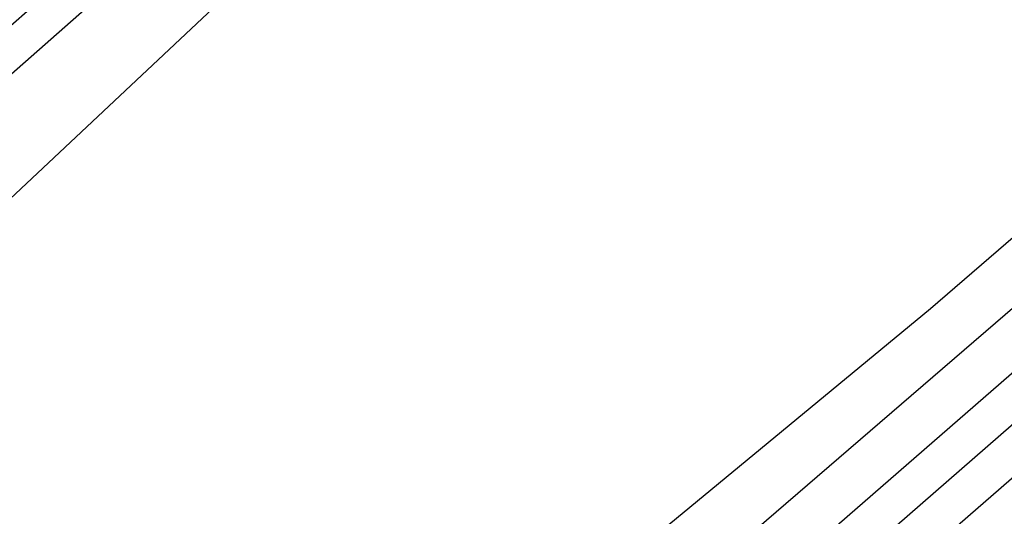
# Model space of a CAD drawing. Extents: x 3249832 to 3255657, y 13789405 to 13793316.
# Tile 1014 of 1056: x 3253212.833 to 3253213.629, y 13791260.251 to 13791260.653. Entities that reach past the tile are written whole.
import ezdxf

# ---------------------------------------------------------------- set-up
doc = ezdxf.new("R2010")
doc.units = 0
doc.header["$LTSCALE"] = 100
doc.header["$MEASUREMENT"] = 0
for name, color, linetype in [('GRATIO_03231_CON', 1, 'CONTINUOUS'), ('GRATIO_0323_ICON', 1, 'CONTINUOUS'), ('TARGETS_EAST', 7, 'CONTINUOUS')]:
    doc.layers.add(name, color=color, linetype=linetype)

# ---------------------------------------------------------------- blocks, each defined once
blk = doc.blocks.new('Gratio_032316_contours')
at = {"layer": 'GRATIO_03231_CON', "color": 1, "linetype": 'Continuous', "flags": 128}
for points in [[(3253219.80321, 13791266.73304), (3253210.57144, 13791258.74076), (3253205.38583, 13791254.17101), (3253203.4376, 13791252.34081), (3253203.10639, 13791251.87832), (3253203.04337, 13791251.64335), (3253202.98577, 13791251.42247), (3253202.94238, 13791251.23391), (3253203.08126, 13791251.23357), (3253204.20773, 13791252.12802), (3253207.28638, 13791254.76146), (3253212.79514, 13791259.54974), (3253219.26508, 13791265.19521)], [(3253221.19176, 13791267.92451), (3253212.42793, 13791260.33728), (3253207.50515, 13791255.99914), (3253205.65567, 13791254.2617), (3253205.34124, 13791253.82265), (3253205.28141, 13791253.59959), (3253205.22674, 13791253.3899), (3253205.18554, 13791253.2109), (3253205.33755, 13791253.22823), (3253206.54802, 13791254.20083), (3253209.85361, 13791257.03597), (3253215.76882, 13791262.18177), (3253222.7194, 13791268.24964)], [(3253223.96887, 13791270.30746), (3253216.14091, 13791263.53031), (3253211.74379, 13791259.6554), (3253210.09179, 13791258.10349), (3253209.81094, 13791257.71132), (3253209.7575, 13791257.51208), (3253209.70866, 13791257.32478), (3253209.67187, 13791257.16489), (3253209.85011, 13791257.21753), (3253211.22859, 13791258.34644), (3253214.98807, 13791261.58499), (3253221.71619, 13791267.44582)], [(3253217.9974, 13791265.12682), (3253213.86311, 13791261.48353), (3253212.30986, 13791260.02438), (3253212.0458, 13791259.65565), (3253211.99555, 13791259.46832), (3253211.94963, 13791259.29221), (3253211.91503, 13791259.14188), (3253212.10639, 13791259.21218), (3253213.56887, 13791260.41924), (3253217.5553, 13791263.8595)]]:
    blk.add_lwpolyline(points, dxfattribs=at)
at = {"layer": 'GRATIO_0323_ICON', "color": 7, "linetype": 'Continuous', "flags": 128}
blk.add_lwpolyline([(3253222.58031, 13791269.11598), (3253214.28442, 13791261.93379), (3253209.62447, 13791257.82727), (3253207.87373, 13791256.18259), (3253207.57609, 13791255.76698), (3253207.51946, 13791255.55583), (3253207.4677, 13791255.35734), (3253207.42871, 13791255.18789), (3253207.59383, 13791255.22288), (3253208.8883, 13791256.27363), (3253212.42084, 13791259.31048), (3253218.74251, 13791264.81379)], dxfattribs=at)

msp = doc.modelspace()

# ---------------------------------------------------------------- block references
at = {"layer": 'TARGETS_EAST'}
msp.add_blockref('Gratio_032316_contours', (0, 0), dxfattribs=at)

doc.saveas('drawing.dxf')
